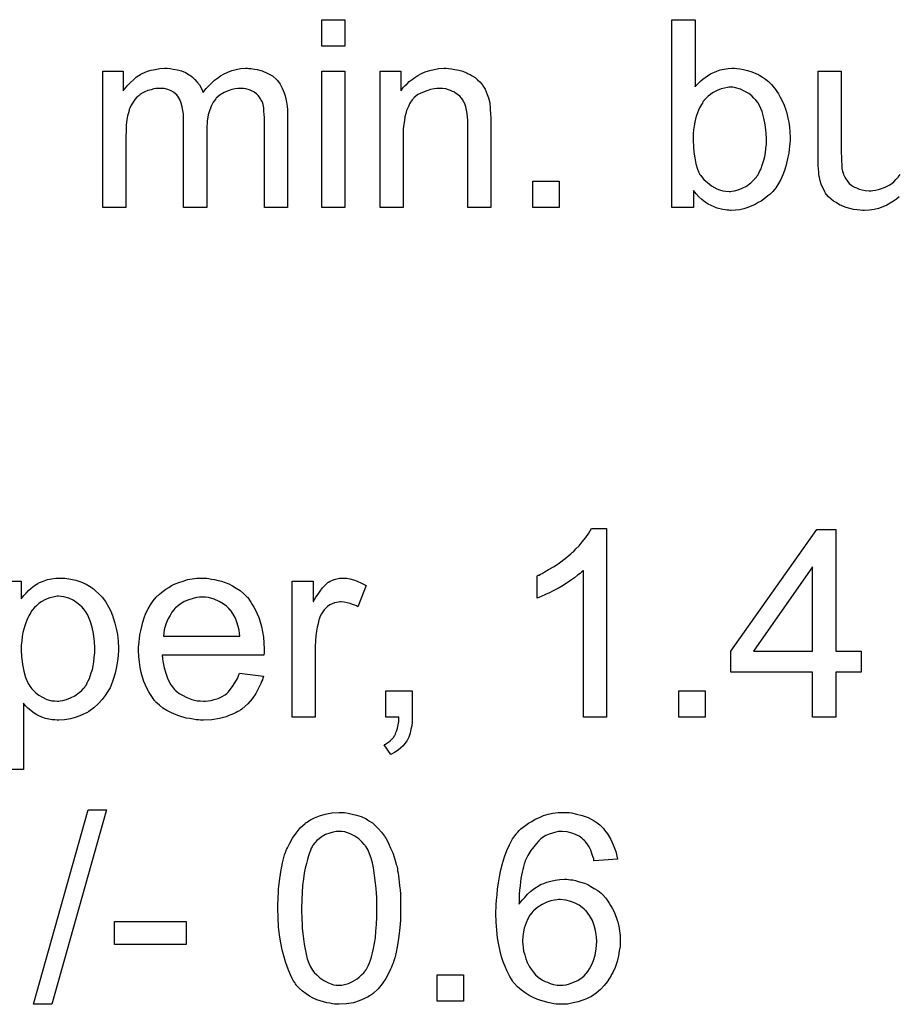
# Model space of a CAD drawing. Extents: x -1.5 to 9, y -3 to 5.
# Tile 352 of 368: x 6.403 to 6.777, y 3.526 to 3.946. Entities that reach past the tile are written whole.
import ezdxf

# ---------------------------------------------------------------- set-up
doc = ezdxf.new("R2010")
doc.units = 0
doc.layers.add('qfn16-30-34-a_mechanical_19', color=1, linetype='CONTINUOUS')

msp = doc.modelspace()

# ---------------------------------------------------------------- linework, layer by layer
at = {"layer": 'qfn16-30-34-a_mechanical_19', "color": 1}
for points in [[(6.541054, 3.934307), (6.531219, 3.934307), (6.531219, 3.94553), (6.541054, 3.94553), (6.541054, 3.934307)], [(6.690191, 3.916952), (6.690307, 3.917068), (6.690422, 3.917299), (6.690769, 3.917646), (6.691348, 3.918225), (6.691926, 3.918803), (6.692621, 3.919497), (6.693546, 3.920192), (6.694472, 3.920886), (6.696786, 3.92239), (6.699447, 3.923547), (6.700951, 3.924125), (6.702571, 3.924472), (6.704306, 3.924704), (6.706042, 3.92482), (6.706967, 3.92482), (6.708009, 3.924704), (6.709281, 3.924588), (6.710785, 3.924241), (6.712521, 3.923894), (6.714372, 3.923316), (6.716108, 3.922621), (6.716339, 3.922506), (6.716918, 3.922274), (6.717843, 3.921696), (6.718885, 3.921001), (6.720157, 3.920192), (6.72143, 3.91915), (6.722818, 3.917878), (6.723975, 3.916489), (6.724091, 3.916374), (6.724438, 3.915795), (6.725017, 3.914985), (6.725711, 3.913944), (6.726521, 3.912555), (6.727331, 3.910936), (6.728141, 3.909084), (6.728835, 3.907117), (6.728835, 3.907002), (6.72895, 3.906886), (6.729066, 3.906539), (6.729182, 3.906192), (6.729413, 3.905035), (6.72976, 3.903531), (6.730107, 3.901795), (6.730454, 3.899828), (6.73057, 3.89763), (6.730686, 3.895316), (6.730686, 3.8952), (6.730686, 3.894622), (6.730686, 3.893928), (6.73057, 3.892886), (6.730454, 3.891614), (6.730339, 3.890225), (6.730107, 3.888606), (6.72976, 3.88687), (6.728835, 3.883168), (6.728256, 3.881201), (6.727562, 3.879349), (6.726752, 3.877383), (6.725711, 3.875647), (6.724554, 3.873912), (6.723281, 3.872292), (6.723165, 3.872176), (6.722934, 3.871945), (6.722587, 3.871598), (6.722008, 3.871019), (6.721199, 3.870441), (6.720389, 3.869746), (6.719463, 3.869052), (6.718306, 3.868242), (6.717033, 3.867548), (6.715761, 3.866738), (6.712637, 3.865465), (6.711017, 3.864887), (6.709281, 3.86454), (6.70743, 3.864309), (6.705579, 3.864193), (6.705116, 3.864193), (6.704538, 3.864309), (6.703843, 3.864309), (6.703034, 3.864424), (6.701992, 3.864656), (6.699678, 3.865234), (6.698406, 3.865697), (6.697133, 3.866275), (6.695744, 3.86697), (6.694472, 3.86778), (6.693083, 3.868821), (6.691811, 3.869978), (6.690654, 3.871251), (6.689497, 3.872755), (6.689497, 3.865465), (6.680356, 3.865465), (6.680356, 3.94553), (6.690191, 3.94553), (6.690191, 3.916952)], [(6.500096, 3.924704), (6.500906, 3.924704), (6.501716, 3.924588), (6.503682, 3.924241), (6.505765, 3.923663), (6.507963, 3.922737), (6.510162, 3.92158), (6.512013, 3.91996), (6.512244, 3.919729), (6.512707, 3.919035), (6.513517, 3.917993), (6.513864, 3.917183), (6.514327, 3.916374), (6.51479, 3.915332), (6.515137, 3.914291), (6.5156, 3.913134), (6.515947, 3.911745), (6.516178, 3.910357), (6.516409, 3.908737), (6.516641, 3.907117), (6.516641, 3.905266), (6.516641, 3.865465), (6.506806, 3.865465), (6.506806, 3.901911), (6.506806, 3.902027), (6.506806, 3.902142), (6.506806, 3.902837), (6.506806, 3.903878), (6.506691, 3.905151), (6.506575, 3.906539), (6.506459, 3.907927), (6.506228, 3.909316), (6.505881, 3.910357), (6.505881, 3.910473), (6.505649, 3.91082), (6.505418, 3.911283), (6.505071, 3.911861), (6.504608, 3.912555), (6.50403, 3.91325), (6.503335, 3.913944), (6.50241, 3.914638), (6.502294, 3.914754), (6.501947, 3.914869), (6.501484, 3.915101), (6.500674, 3.915448), (6.499864, 3.915795), (6.498823, 3.916026), (6.497782, 3.916142), (6.496509, 3.916258), (6.495931, 3.916258), (6.495468, 3.916142), (6.494311, 3.916026), (6.492922, 3.915795), (6.491303, 3.915216), (6.489567, 3.914522), (6.487832, 3.913481), (6.486212, 3.912093), (6.486096, 3.911861), (6.485633, 3.911283), (6.484939, 3.910357), (6.484245, 3.908969), (6.483435, 3.907117), (6.482856, 3.904919), (6.482394, 3.902258), (6.482162, 3.899134), (6.482162, 3.865465), (6.472328, 3.865465), (6.472328, 3.903068), (6.472328, 3.903184), (6.472328, 3.903415), (6.472328, 3.903646), (6.472328, 3.904109), (6.472212, 3.905382), (6.471981, 3.90677), (6.471749, 3.90839), (6.471287, 3.91001), (6.470708, 3.911514), (6.469898, 3.912903), (6.469782, 3.913018), (6.469435, 3.913481), (6.468857, 3.913944), (6.468047, 3.914638), (6.467006, 3.915216), (6.465617, 3.915795), (6.463997, 3.916142), (6.46203, 3.916258), (6.461336, 3.916258), (6.460526, 3.916142), (6.459601, 3.916026), (6.458444, 3.915679), (6.457055, 3.915332), (6.455783, 3.914754), (6.454394, 3.914059), (6.454279, 3.913944), (6.453816, 3.913597), (6.453237, 3.913134), (6.452427, 3.91244), (6.451618, 3.911514), (6.450808, 3.910357), (6.449998, 3.909084), (6.449303, 3.90758), (6.449188, 3.907349), (6.449072, 3.90677), (6.448841, 3.905845), (6.448494, 3.904572), (6.448146, 3.902837), (6.447915, 3.900754), (6.447799, 3.898324), (6.447684, 3.895548), (6.447684, 3.865465), (6.437849, 3.865465), (6.437849, 3.923547), (6.446642, 3.923547), (6.446642, 3.915216), (6.446758, 3.915448), (6.447105, 3.915911), (6.447799, 3.916721), (6.448609, 3.917646), (6.449651, 3.918803), (6.450923, 3.91996), (6.452312, 3.921117), (6.453931, 3.922159), (6.454163, 3.922274), (6.454741, 3.922621), (6.455667, 3.922968), (6.45694, 3.923547), (6.458444, 3.92401), (6.460179, 3.924357), (6.462146, 3.924704), (6.464229, 3.92482), (6.46527, 3.92482), (6.466543, 3.924704), (6.467931, 3.924472), (6.469667, 3.924125), (6.471402, 3.923663), (6.473138, 3.922968), (6.474757, 3.922043), (6.474989, 3.921927), (6.475452, 3.92158), (6.476146, 3.921001), (6.477072, 3.920076), (6.477997, 3.919035), (6.479038, 3.917762), (6.479964, 3.916258), (6.480658, 3.914522), (6.480774, 3.914638), (6.481005, 3.914985), (6.481352, 3.915448), (6.481931, 3.916142), (6.482625, 3.916952), (6.483435, 3.917762), (6.484361, 3.918688), (6.485518, 3.919729), (6.48679, 3.920654), (6.488063, 3.92158), (6.489567, 3.92239), (6.491187, 3.9232), (6.492922, 3.923894), (6.494774, 3.924357), (6.496625, 3.924704), (6.498707, 3.92482), (6.499517, 3.92482), (6.500096, 3.924704)], [(6.585135, 3.924704), (6.586408, 3.924588), (6.587912, 3.924357), (6.589532, 3.92401), (6.591267, 3.923547), (6.592887, 3.922853), (6.593119, 3.922737), (6.593581, 3.922506), (6.594391, 3.922159), (6.595317, 3.92158), (6.596474, 3.920886), (6.597515, 3.91996), (6.598556, 3.919035), (6.599482, 3.917878), (6.599598, 3.917762), (6.599829, 3.917299), (6.600176, 3.916721), (6.600755, 3.915911), (6.601218, 3.914754), (6.60168, 3.913597), (6.602259, 3.912208), (6.602606, 3.910704), (6.602606, 3.910588), (6.602722, 3.910126), (6.602837, 3.909432), (6.602953, 3.908506), (6.602953, 3.907117), (6.603069, 3.905498), (6.603185, 3.903531), (6.603185, 3.901101), (6.603185, 3.865465), (6.59335, 3.865465), (6.59335, 3.900638), (6.59335, 3.900754), (6.59335, 3.90087), (6.59335, 3.90168), (6.59335, 3.902721), (6.593234, 3.903994), (6.593119, 3.905498), (6.592887, 3.907002), (6.59254, 3.90839), (6.592193, 3.909663), (6.592193, 3.909779), (6.591962, 3.910126), (6.591614, 3.910704), (6.591267, 3.911398), (6.590689, 3.912093), (6.589995, 3.912903), (6.589069, 3.913712), (6.588028, 3.914407), (6.587912, 3.914522), (6.587565, 3.914754), (6.586871, 3.914985), (6.586061, 3.915332), (6.585135, 3.915679), (6.583978, 3.916026), (6.58259, 3.916142), (6.581202, 3.916258), (6.580623, 3.916258), (6.58016, 3.916142), (6.579003, 3.916026), (6.577499, 3.915795), (6.575879, 3.915216), (6.574028, 3.914522), (6.572177, 3.913597), (6.570441, 3.912208), (6.57021, 3.911977), (6.569747, 3.911398), (6.5694, 3.910936), (6.569053, 3.910357), (6.56859, 3.909663), (6.568243, 3.908853), (6.56778, 3.907927), (6.567318, 3.90677), (6.56697, 3.905498), (6.566623, 3.904109), (6.566392, 3.902605), (6.56616, 3.900985), (6.565929, 3.899019), (6.565929, 3.897052), (6.565929, 3.865465), (6.556095, 3.865465), (6.556095, 3.923547), (6.564888, 3.923547), (6.564888, 3.915216), (6.565003, 3.915332), (6.565235, 3.915679), (6.565582, 3.916142), (6.566045, 3.916721), (6.566739, 3.917415), (6.567549, 3.918225), (6.568475, 3.91915), (6.569632, 3.920076), (6.570788, 3.920886), (6.572177, 3.921811), (6.573681, 3.922621), (6.575301, 3.923316), (6.577152, 3.923894), (6.579003, 3.924357), (6.581086, 3.924704), (6.583284, 3.92482), (6.58421, 3.92482), (6.585135, 3.924704)], [(6.541054, 3.865465), (6.531219, 3.865465), (6.531219, 3.923547), (6.541054, 3.923547), (6.541054, 3.865465)], [(6.777197, 3.869978), (6.77604, 3.869052), (6.774768, 3.868127), (6.773379, 3.867317), (6.771875, 3.866507), (6.770255, 3.865697), (6.768404, 3.865118), (6.766553, 3.864656), (6.76447, 3.864309), (6.762388, 3.864193), (6.761578, 3.864193), (6.760537, 3.864309), (6.759264, 3.864424), (6.75776, 3.864656), (6.75614, 3.865003), (6.75452, 3.865465), (6.752785, 3.86616), (6.752553, 3.866275), (6.75209, 3.866507), (6.75128, 3.86697), (6.750355, 3.867548), (6.749198, 3.868242), (6.748157, 3.869052), (6.747115, 3.869978), (6.74619, 3.871019), (6.746074, 3.871135), (6.745843, 3.871598), (6.745495, 3.872176), (6.745033, 3.873102), (6.744454, 3.874143), (6.743991, 3.875416), (6.743529, 3.876804), (6.743181, 3.878308), (6.743181, 3.878424), (6.743066, 3.878887), (6.74295, 3.879581), (6.74295, 3.880506), (6.742834, 3.881895), (6.742719, 3.883399), (6.742603, 3.885366), (6.742603, 3.887564), (6.742603, 3.923547), (6.752438, 3.923547), (6.752438, 3.891267), (6.752438, 3.891151), (6.752438, 3.890919), (6.752438, 3.890572), (6.752438, 3.889994), (6.752438, 3.888721), (6.752553, 3.887101), (6.752553, 3.885366), (6.752669, 3.88363), (6.752785, 3.882126), (6.753016, 3.880854), (6.753016, 3.880738), (6.753247, 3.880275), (6.753479, 3.879581), (6.753826, 3.878655), (6.754404, 3.87773), (6.755099, 3.876688), (6.755908, 3.875763), (6.75695, 3.874837), (6.757065, 3.874722), (6.757528, 3.87449), (6.758107, 3.874143), (6.759032, 3.873796), (6.760074, 3.873333), (6.761346, 3.872986), (6.762735, 3.872755), (6.764355, 3.872639), (6.765164, 3.872639), (6.765974, 3.872755), (6.767016, 3.87287), (6.768288, 3.873217), (6.769677, 3.873564), (6.771181, 3.874143), (6.772685, 3.874837), (6.772916, 3.874953), (6.773379, 3.8753), (6.774073, 3.875763), (6.774883, 3.876457), (6.775809, 3.877383), (6.776734, 3.878424), (6.777544, 3.879581)], [(6.706273, 3.916721), (6.704538, 3.916721), (6.704075, 3.916605), (6.702802, 3.916374), (6.701298, 3.916026), (6.699563, 3.915332), (6.697711, 3.914291), (6.696786, 3.913712), (6.69586, 3.912903), (6.694935, 3.912093), (6.694009, 3.911051), (6.694009, 3.910936), (6.693778, 3.91082), (6.693546, 3.910473), (6.693315, 3.91001), (6.692968, 3.909432), (6.692505, 3.908737), (6.692158, 3.907927), (6.691695, 3.907002), (6.691232, 3.905845), (6.690885, 3.904688), (6.690422, 3.903299), (6.690075, 3.901911), (6.689844, 3.900291), (6.689612, 3.898556), (6.689381, 3.89682), (6.689381, 3.894853), (6.689381, 3.894738), (6.689381, 3.89439), (6.689381, 3.893812), (6.689381, 3.893118), (6.689497, 3.892308), (6.689497, 3.891267), (6.689728, 3.889068), (6.690075, 3.886639), (6.690538, 3.884093), (6.691232, 3.881779), (6.691695, 3.880738), (6.692158, 3.879812), (6.692158, 3.879697), (6.692389, 3.879465), (6.692621, 3.879118), (6.692968, 3.878655), (6.694009, 3.877383), (6.695513, 3.87611), (6.697249, 3.874722), (6.699447, 3.873449), (6.700604, 3.872986), (6.701992, 3.872639), (6.703265, 3.872407), (6.704769, 3.872292), (6.705348, 3.872292), (6.70581, 3.872407), (6.707083, 3.872639), (6.708587, 3.872986), (6.710323, 3.87368), (6.712174, 3.874606), (6.714025, 3.875994), (6.714951, 3.87692), (6.715876, 3.877845), (6.715876, 3.877961), (6.716108, 3.878077), (6.716339, 3.878424), (6.71657, 3.878887), (6.717033, 3.879465), (6.71738, 3.880159), (6.717843, 3.881085), (6.718306, 3.882011), (6.718653, 3.883168), (6.719116, 3.884325), (6.719579, 3.885713), (6.719926, 3.887217), (6.720157, 3.888837), (6.720389, 3.890572), (6.72062, 3.892539), (6.72062, 3.894506), (6.72062, 3.894622), (6.72062, 3.894969), (6.72062, 3.895548), (6.720504, 3.896357), (6.720504, 3.897283), (6.720389, 3.89844), (6.720042, 3.90087), (6.719579, 3.903531), (6.718769, 3.906423), (6.717612, 3.908969), (6.716918, 3.910241), (6.716108, 3.911283), (6.716108, 3.911398), (6.715876, 3.911514), (6.715298, 3.912093), (6.714372, 3.913018), (6.7131, 3.914059), (6.71148, 3.914985), (6.709628, 3.915911), (6.70743, 3.916489), (6.706273, 3.916721)], [(6.632341, 3.865465), (6.621118, 3.865465), (6.621118, 3.876688), (6.632341, 3.876688), (6.632341, 3.865465)], [(6.652473, 3.648204), (6.642638, 3.648204), (6.642638, 3.710798), (6.642523, 3.710682), (6.641944, 3.710219), (6.64125, 3.709525), (6.640093, 3.708715), (6.63882, 3.707674), (6.6372, 3.706517), (6.635349, 3.705244), (6.633266, 3.703971), (6.633151, 3.703971), (6.633035, 3.703856), (6.632341, 3.703393), (6.631184, 3.702814), (6.629796, 3.70212), (6.628176, 3.70131), (6.62644, 3.7005), (6.624705, 3.699691), (6.622969, 3.698996), (6.622969, 3.708484), (6.623085, 3.708484), (6.623316, 3.708715), (6.623779, 3.708831), (6.624358, 3.709178), (6.625052, 3.709525), (6.625862, 3.709988), (6.627829, 3.711145), (6.630143, 3.712418), (6.632457, 3.714037), (6.634886, 3.715889), (6.637316, 3.717855), (6.637432, 3.717971), (6.637547, 3.718087), (6.637895, 3.718434), (6.638357, 3.718781), (6.639399, 3.719938), (6.640787, 3.721326), (6.642175, 3.722946), (6.64368, 3.724797), (6.644952, 3.726649), (6.646109, 3.728615), (6.652473, 3.728615), (6.652473, 3.648204)], [(6.750123, 3.676435), (6.760999, 3.676435), (6.760999, 3.66741), (6.750123, 3.66741), (6.750123, 3.648204), (6.740289, 3.648204), (6.740289, 3.66741), (6.705463, 3.66741), (6.705463, 3.676435), (6.74214, 3.728268), (6.750123, 3.728268), (6.750123, 3.676435)], [(6.740289, 3.712302), (6.715066, 3.676435), (6.740289, 3.676435), (6.740289, 3.712302)], [(6.39423, 3.706285), (6.403139, 3.706285), (6.403139, 3.698649), (6.403255, 3.698881), (6.403718, 3.699343), (6.404296, 3.700153), (6.405222, 3.701079), (6.406263, 3.702236), (6.40742, 3.703277), (6.408809, 3.704318), (6.410197, 3.705244), (6.410428, 3.70536), (6.410891, 3.705591), (6.411817, 3.705938), (6.412974, 3.706401), (6.414362, 3.706864), (6.415982, 3.707211), (6.417833, 3.707442), (6.419916, 3.707558), (6.421188, 3.707558), (6.421767, 3.707442)], [(6.421767, 3.707442), (6.422577, 3.707327), (6.424312, 3.707095), (6.426395, 3.706633), (6.428593, 3.705938), (6.430792, 3.704897), (6.43299, 3.703624), (6.433105, 3.703624), (6.433221, 3.703393), (6.433915, 3.70293), (6.434957, 3.702005), (6.436229, 3.700847), (6.437618, 3.699343), (6.439006, 3.697492), (6.440395, 3.695294), (6.441552, 3.692864), (6.441552, 3.692749), (6.441667, 3.692517), (6.441783, 3.69217), (6.442014, 3.691707), (6.442246, 3.691013), (6.442477, 3.690203), (6.443056, 3.688352), (6.443634, 3.686038), (6.444097, 3.683492), (6.444444, 3.6806), (6.44456, 3.677592), (6.44456, 3.677476), (6.44456, 3.677245), (6.44456, 3.676782), (6.44456, 3.676088), (6.444444, 3.675278), (6.444444, 3.674352), (6.444213, 3.67227), (6.44375, 3.669724), (6.443171, 3.667063), (6.442361, 3.664286), (6.44132, 3.66151), (6.44132, 3.661394), (6.441204, 3.661162), (6.440973, 3.660815), (6.440742, 3.660352), (6.439932, 3.65908), (6.438891, 3.65746), (6.437618, 3.655724), (6.435998, 3.653989), (6.434147, 3.652253), (6.431949, 3.650634), (6.431833, 3.650634), (6.431717, 3.650518), (6.43137, 3.650287), (6.430907, 3.650055), (6.42975, 3.649477), (6.42813, 3.648782), (6.426163, 3.648088), (6.424081, 3.64751), (6.421651, 3.647047), (6.419221, 3.646931), (6.418412, 3.646931), (6.417486, 3.647047), (6.416329, 3.647163), (6.414941, 3.647394), (6.413436, 3.647741), (6.411932, 3.648204), (6.410428, 3.648898), (6.410313, 3.649014), (6.409734, 3.649245), (6.40904, 3.649708), (6.408114, 3.650402), (6.407189, 3.651097), (6.406032, 3.652022), (6.40499, 3.653063), (6.404065, 3.65422), (6.404065, 3.62599), (6.39423, 3.62599)], [(6.482162, 3.707442), (6.483088, 3.707327), (6.484245, 3.707095), (6.485518, 3.706864), (6.487022, 3.706517), (6.48841, 3.70617), (6.49003, 3.705591), (6.491534, 3.705013), (6.493154, 3.704203), (6.494774, 3.703277), (6.496393, 3.702236), (6.497898, 3.700963), (6.499286, 3.699575), (6.499402, 3.699459), (6.499633, 3.699228), (6.49998, 3.698765), (6.500443, 3.698071), (6.501021, 3.697261), (6.5016, 3.696335), (6.502294, 3.695178), (6.502988, 3.69379), (6.503682, 3.692286), (6.504377, 3.690666), (6.504955, 3.688815), (6.505534, 3.686848), (6.505997, 3.684649), (6.506344, 3.682336), (6.506575, 3.679906), (6.506691, 3.677245), (6.506691, 3.677129), (6.506691, 3.676666), (6.506691, 3.675856), (6.506575, 3.674699), (6.463188, 3.674699), (6.463188, 3.674584), (6.463188, 3.674236), (6.463303, 3.673774), (6.463303, 3.673079), (6.463419, 3.67227), (6.46365, 3.671344), (6.463997, 3.669261), (6.464692, 3.666947), (6.465617, 3.664402), (6.46689, 3.662088), (6.46851, 3.660005), (6.468625, 3.660005), (6.468741, 3.659774), (6.469435, 3.659195), (6.470477, 3.658386), (6.471865, 3.657576), (6.473716, 3.65665), (6.475799, 3.65584), (6.478113, 3.655262), (6.479386, 3.655146), (6.480774, 3.65503), (6.481699, 3.65503), (6.482741, 3.655146), (6.484014, 3.655377), (6.485402, 3.655724), (6.487022, 3.656187), (6.488526, 3.656881), (6.49003, 3.657807), (6.490146, 3.657923), (6.490724, 3.658386), (6.491418, 3.65908), (6.492228, 3.660005), (6.493154, 3.661278), (6.494195, 3.662898), (6.495236, 3.664749), (6.496162, 3.666947), (6.506344, 3.665675), (6.506344, 3.665559), (6.506228, 3.665328), (6.506112, 3.664865), (6.505881, 3.664171), (6.505534, 3.663476), (6.505187, 3.662551), (6.504261, 3.660584), (6.503104, 3.658386), (6.501484, 3.656072), (6.499633, 3.653873), (6.497319, 3.651791), (6.497203, 3.651791), (6.496972, 3.651559), (6.496625, 3.651328), (6.496162, 3.650981), (6.495468, 3.650634), (6.494774, 3.650287), (6.493848, 3.649824), (6.492807, 3.649361), (6.49165, 3.648898), (6.490493, 3.648435), (6.4876, 3.647741), (6.484361, 3.647163), (6.480774, 3.646931), (6.479501, 3.646931), (6.478691, 3.647047), (6.47765, 3.647163), (6.476377, 3.647394), (6.474989, 3.647626), (6.473485, 3.647857), (6.470245, 3.648782), (6.46851, 3.649477), (6.46689, 3.650171), (6.465154, 3.651097), (6.463535, 3.652138), (6.46203, 3.653295), (6.460526, 3.654683), (6.460411, 3.654799), (6.460179, 3.65503), (6.459832, 3.655493), (6.459369, 3.656187), (6.458791, 3.656997), (6.458212, 3.657923), (6.457518, 3.65908), (6.456824, 3.660352), (6.45613, 3.661857), (6.455436, 3.663476), (6.454857, 3.665328), (6.454279, 3.667294), (6.453816, 3.669377), (6.453469, 3.671691), (6.453237, 3.674121), (6.453122, 3.676666), (6.453122, 3.676782), (6.453122, 3.67736), (6.453122, 3.678055), (6.453237, 3.679096), (6.453353, 3.680369), (6.453469, 3.681757), (6.4537, 3.683377), (6.454047, 3.684997), (6.454973, 3.688699), (6.455551, 3.69055), (6.456245, 3.692517), (6.457171, 3.694368), (6.458212, 3.696104), (6.459369, 3.697839), (6.460642, 3.699459), (6.460758, 3.699575), (6.460989, 3.699806), (6.461452, 3.700153), (6.46203, 3.700732), (6.462725, 3.70131), (6.46365, 3.702005), (6.464692, 3.702814), (6.465964, 3.703509), (6.467237, 3.704318), (6.468741, 3.705013), (6.470361, 3.705707), (6.472096, 3.706285), (6.473948, 3.706864), (6.475914, 3.707211), (6.477997, 3.707442), (6.480195, 3.707558), (6.481352, 3.707558), (6.482162, 3.707442)], [(6.541864, 3.707442), (6.543136, 3.707211), (6.54464, 3.706748), (6.54626, 3.70617), (6.548111, 3.70536), (6.550078, 3.704318), (6.546492, 3.695294), (6.546376, 3.69541), (6.545913, 3.695641), (6.545219, 3.695988), (6.544293, 3.696335), (6.543252, 3.696682), (6.541979, 3.697029), (6.540707, 3.697261), (6.539434, 3.697376), (6.538855, 3.697376), (6.538277, 3.697261), (6.537467, 3.697145), (6.536657, 3.696914), (6.535616, 3.696567), (6.534574, 3.696104), (6.533649, 3.69541), (6.533533, 3.695294), (6.533186, 3.695062), (6.532839, 3.6946), (6.53226, 3.694021), (6.531682, 3.693211), (6.531103, 3.692286), (6.530525, 3.691244), (6.530062, 3.689972), (6.529946, 3.68974), (6.529831, 3.689046), (6.529599, 3.688005), (6.529252, 3.686616), (6.528905, 3.684881), (6.528674, 3.682914), (6.528558, 3.680831), (6.528442, 3.678517), (6.528442, 3.648204), (6.518608, 3.648204), (6.518608, 3.706285), (6.527517, 3.706285), (6.527517, 3.697492), (6.527632, 3.697608), (6.528095, 3.698418), (6.528674, 3.699459), (6.529599, 3.700732), (6.530525, 3.702005), (6.531566, 3.703393), (6.532608, 3.70455), (6.533649, 3.705476), (6.533765, 3.705591), (6.534112, 3.705823), (6.534806, 3.70617), (6.5355, 3.706517), (6.536426, 3.706864), (6.537583, 3.707211), (6.53874, 3.707442), (6.540012, 3.707558), (6.540822, 3.707558), (6.541864, 3.707442)], [(6.41899, 3.699806), (6.418412, 3.699806), (6.417949, 3.699691), (6.416792, 3.699459), (6.415288, 3.699112), (6.413552, 3.698418), (6.411701, 3.697376), (6.41066, 3.696682), (6.409734, 3.695872), (6.408809, 3.694947), (6.407883, 3.693905), (6.407883, 3.69379), (6.407651, 3.693674), (6.40742, 3.693327), (6.407189, 3.692864), (6.406842, 3.69217), (6.406379, 3.691476), (6.405916, 3.69055), (6.405569, 3.689625), (6.405106, 3.688468), (6.404643, 3.687195), (6.404296, 3.685807), (6.403833, 3.684302), (6.403602, 3.682567), (6.403371, 3.680831), (6.403139, 3.67898), (6.403139, 3.676898), (6.403139, 3.676782), (6.403139, 3.676435), (6.403139, 3.675856), (6.403255, 3.675046), (6.403255, 3.674121), (6.403371, 3.673079), (6.403718, 3.67065), (6.404296, 3.667873), (6.40499, 3.665212), (6.406147, 3.662551), (6.406842, 3.661394), (6.407651, 3.660352), (6.407883, 3.660121), (6.408461, 3.659543), (6.409387, 3.658617), (6.41066, 3.657691), (6.412279, 3.656766), (6.414131, 3.65584), (6.416213, 3.655262), (6.41737, 3.655146), (6.418527, 3.65503), (6.419221, 3.65503), (6.419684, 3.655146), (6.420841, 3.655377), (6.422461, 3.655724), (6.424197, 3.656419), (6.426048, 3.657344), (6.427899, 3.658733), (6.428825, 3.659543), (6.42975, 3.660468), (6.42975, 3.660584), (6.429982, 3.6607), (6.430213, 3.661047), (6.430444, 3.66151), (6.430907, 3.662088), (6.431254, 3.662898), (6.431717, 3.663708), (6.43218, 3.664749), (6.432527, 3.66579), (6.43299, 3.667179), (6.433453, 3.668567), (6.4338, 3.670071), (6.434031, 3.671807), (6.434262, 3.673658), (6.434494, 3.675625), (6.434494, 3.677707), (6.434494, 3.677823), (6.434494, 3.67817), (6.434494, 3.678749), (6.434378, 3.679559), (6.434378, 3.680484), (6.434262, 3.681526), (6.433915, 3.683955), (6.433337, 3.686616), (6.432527, 3.689278), (6.43137, 3.691939), (6.430676, 3.693211), (6.429866, 3.694253), (6.429866, 3.694368), (6.429635, 3.694484), (6.429056, 3.695178), (6.42813, 3.695988), (6.426858, 3.697029), (6.425238, 3.698071), (6.423387, 3.698996), (6.421304, 3.699575), (6.420147, 3.699691), (6.41899, 3.699806)], [(6.480311, 3.699459), (6.479617, 3.699459), (6.479154, 3.699343), (6.477881, 3.699228), (6.476377, 3.698881), (6.474526, 3.698302), (6.472559, 3.697492), (6.470708, 3.696335), (6.468857, 3.694831), (6.468625, 3.6946), (6.468163, 3.694021), (6.467353, 3.69298), (6.466543, 3.691591), (6.465617, 3.689972), (6.464807, 3.687889), (6.464113, 3.685459), (6.463766, 3.682798), (6.496278, 3.682798), (6.496278, 3.682914), (6.496278, 3.683145), (6.496162, 3.683492), (6.496162, 3.683955), (6.495931, 3.685344), (6.495583, 3.686848), (6.495005, 3.688699), (6.494426, 3.690434), (6.493501, 3.69217), (6.49246, 3.693674), (6.49246, 3.69379), (6.492228, 3.693905), (6.49165, 3.6946), (6.490608, 3.695525), (6.48922, 3.696567), (6.487484, 3.697608), (6.485402, 3.698534), (6.482972, 3.699228), (6.481699, 3.699343), (6.480311, 3.699459)], [(6.569747, 3.648204), (6.569747, 3.648088), (6.569747, 3.647973), (6.569747, 3.647626), (6.569747, 3.647163), (6.569632, 3.646121), (6.569516, 3.644617), (6.569169, 3.643113), (6.568822, 3.641378), (6.568243, 3.639758), (6.567549, 3.638254), (6.567433, 3.638138), (6.567086, 3.637675), (6.566623, 3.636981), (6.565813, 3.636055), (6.564888, 3.63513), (6.563731, 3.634204), (6.562227, 3.633163), (6.560607, 3.632353), (6.55783, 3.636518), (6.557946, 3.636634), (6.558293, 3.63675), (6.558871, 3.637097), (6.559566, 3.63756), (6.56026, 3.638138), (6.56107, 3.638832), (6.561764, 3.639642), (6.562342, 3.640568), (6.562458, 3.640684), (6.562574, 3.641031), (6.562805, 3.641725), (6.563152, 3.642535), (6.563384, 3.643576), (6.563731, 3.644964), (6.563962, 3.646468), (6.564078, 3.648204), (6.558524, 3.648204), (6.558524, 3.659427), (6.569747, 3.659427), (6.569747, 3.648204)], [(6.694472, 3.648204), (6.683249, 3.648204), (6.683249, 3.659427), (6.694472, 3.659427), (6.694472, 3.648204)], [(6.416213, 3.525863), (6.408346, 3.525863), (6.431601, 3.608704), (6.439469, 3.608704), (6.416213, 3.525863)], [(6.540938, 3.607547), (6.542442, 3.607316), (6.544177, 3.606968), (6.546029, 3.606506), (6.547996, 3.605927), (6.549847, 3.605002), (6.549962, 3.605002), (6.550078, 3.604886), (6.550657, 3.604539), (6.551582, 3.60396), (6.552739, 3.60315), (6.554012, 3.601993), (6.5554, 3.600721), (6.556673, 3.599217), (6.557946, 3.597481), (6.558061, 3.59725), (6.558524, 3.596671), (6.558987, 3.59563), (6.559797, 3.594126), (6.560491, 3.59239), (6.561417, 3.590423), (6.562227, 3.588109), (6.562921, 3.585564), (6.562921, 3.585448), (6.563037, 3.585217), (6.563152, 3.58487), (6.563268, 3.584291), (6.563384, 3.583597), (6.563499, 3.582787), (6.563731, 3.581746), (6.563846, 3.580589), (6.564078, 3.579316), (6.564194, 3.577928), (6.564309, 3.576308), (6.564541, 3.574688), (6.564656, 3.572837), (6.564656, 3.570986), (6.564772, 3.568903), (6.564772, 3.566705), (6.564772, 3.566589), (6.564772, 3.566126), (6.564772, 3.565316), (6.564772, 3.564391), (6.564656, 3.563118), (6.564656, 3.56173), (6.564541, 3.560226), (6.564425, 3.558606), (6.564078, 3.554903), (6.563499, 3.551085), (6.562805, 3.547383), (6.562342, 3.545648), (6.561764, 3.543912), (6.561764, 3.543796), (6.561648, 3.543565), (6.561417, 3.543102), (6.561185, 3.542524), (6.560954, 3.541714), (6.560491, 3.540904), (6.559566, 3.538937), (6.558409, 3.536854), (6.556904, 3.53454), (6.555169, 3.532458), (6.553086, 3.530491), (6.552971, 3.530491), (6.552855, 3.530259), (6.552508, 3.530028), (6.552045, 3.529797), (6.551467, 3.52945), (6.550888, 3.528987), (6.549153, 3.528177), (6.54707, 3.527367), (6.54464, 3.526557), (6.541748, 3.526094), (6.538624, 3.525863), (6.537467, 3.525863), (6.536657, 3.525979), (6.535731, 3.526094), (6.534574, 3.526326), (6.533302, 3.526557), (6.531913, 3.526904), (6.530525, 3.527367), (6.529021, 3.52783), (6.527517, 3.528524), (6.526013, 3.529334), (6.524508, 3.530259), (6.523004, 3.531416), (6.521616, 3.532689), (6.520343, 3.534077), (6.520228, 3.534193), (6.519996, 3.53454), (6.519649, 3.535119), (6.519071, 3.536044), (6.518492, 3.537086), (6.517914, 3.538474), (6.517104, 3.540094), (6.516409, 3.541945), (6.515715, 3.544028), (6.515021, 3.546457), (6.514327, 3.549119), (6.513748, 3.552127), (6.51317, 3.555366), (6.512823, 3.558837), (6.512591, 3.562655), (6.512476, 3.566705), (6.512476, 3.566821), (6.512476, 3.567283), (6.512476, 3.568093), (6.512476, 3.569019), (6.512591, 3.570292), (6.512591, 3.57168), (6.512707, 3.573184), (6.512823, 3.57492), (6.51317, 3.578506), (6.513748, 3.582324), (6.514443, 3.586142), (6.514905, 3.587878), (6.515368, 3.589613), (6.515368, 3.589729), (6.515484, 3.589961), (6.515715, 3.590423), (6.515947, 3.591002), (6.516178, 3.591812), (6.516641, 3.592622), (6.517566, 3.594589), (6.518724, 3.596671), (6.520228, 3.598869), (6.521963, 3.601068), (6.524046, 3.602919), (6.524161, 3.602919), (6.524277, 3.60315), (6.524624, 3.603382), (6.525087, 3.603613), (6.525666, 3.604076), (6.52636, 3.604423), (6.528095, 3.605349), (6.530178, 3.606159), (6.532608, 3.606968), (6.5355, 3.607431), (6.538624, 3.607663), (6.539665, 3.607663), (6.540938, 3.607547)], [(6.635812, 3.607547), (6.636622, 3.607547), (6.637547, 3.607431), (6.639746, 3.606968), (6.642175, 3.60639), (6.644721, 3.605464), (6.647266, 3.604076), (6.648539, 3.603266), (6.649696, 3.60234), (6.649812, 3.602225), (6.649927, 3.602109), (6.650274, 3.601762), (6.650622, 3.601415), (6.6512, 3.600836), (6.651663, 3.600142), (6.652935, 3.598522), (6.654208, 3.59644), (6.655365, 3.593894), (6.656407, 3.591002), (6.657101, 3.587762), (6.647266, 3.586952), (6.647266, 3.587068), (6.64715, 3.587184), (6.647035, 3.587878), (6.646688, 3.588919), (6.646225, 3.590192), (6.645762, 3.59158), (6.645068, 3.592969), (6.644258, 3.594242), (6.643448, 3.595283), (6.643217, 3.595514), (6.642754, 3.595977), (6.641944, 3.596671), (6.640787, 3.597481), (6.639283, 3.598175), (6.637663, 3.598869), (6.635696, 3.599332), (6.633614, 3.599564), (6.632804, 3.599564), (6.631878, 3.599448), (6.630837, 3.599217), (6.629448, 3.598869), (6.62806, 3.598407), (6.626672, 3.597828), (6.625283, 3.596903), (6.625052, 3.596787), (6.624473, 3.596324), (6.623663, 3.595514), (6.622622, 3.594357), (6.621465, 3.592969), (6.620192, 3.591349), (6.619035, 3.589266), (6.617878, 3.586952), (6.617878, 3.586837), (6.617763, 3.586605), (6.617647, 3.586258), (6.617416, 3.585795), (6.6173, 3.585101), (6.617069, 3.584291), (6.616837, 3.583366), (6.616606, 3.582209), (6.616259, 3.580936), (6.616027, 3.579548), (6.615796, 3.578044), (6.61568, 3.576424), (6.615449, 3.574573), (6.615333, 3.572721), (6.615217, 3.570639), (6.615217, 3.568556), (6.615333, 3.568672), (6.615796, 3.569366), (6.616606, 3.570292), (6.617647, 3.571449), (6.618804, 3.572837), (6.620308, 3.57411), (6.621928, 3.575382), (6.623779, 3.576539), (6.623895, 3.576539), (6.624011, 3.576655), (6.624705, 3.577002), (6.625746, 3.577349), (6.627134, 3.577928), (6.628754, 3.578391), (6.630605, 3.578738), (6.632572, 3.579085), (6.634655, 3.5792), (6.635581, 3.5792), (6.636275, 3.579085), (6.6372, 3.578969), (6.638126, 3.578853), (6.639283, 3.578622), (6.64044, 3.578275), (6.643101, 3.577465), (6.644489, 3.576887), (6.645878, 3.576077), (6.647266, 3.575267), (6.64877, 3.574341), (6.650159, 3.573184), (6.651431, 3.571911), (6.651547, 3.571796), (6.651779, 3.571564), (6.652126, 3.571217), (6.652473, 3.570639), (6.653051, 3.569829), (6.65363, 3.569019), (6.654208, 3.567978), (6.654902, 3.566821), (6.655597, 3.565548), (6.656175, 3.56416), (6.656754, 3.56254), (6.657332, 3.56092), (6.657679, 3.559184), (6.658026, 3.557218), (6.658258, 3.555251), (6.658373, 3.553168), (6.658373, 3.553052), (6.658373, 3.552821), (6.658373, 3.552474), (6.658373, 3.551895), (6.658258, 3.551201), (6.658258, 3.550507), (6.657911, 3.548656), (6.657564, 3.546457), (6.656985, 3.544143), (6.656175, 3.541598), (6.655018, 3.539168), (6.655018, 3.539053), (6.654902, 3.538937), (6.654671, 3.53859), (6.65444, 3.538127), (6.653745, 3.53697), (6.652704, 3.535466), (6.651431, 3.533846), (6.649927, 3.532226), (6.648076, 3.530606), (6.646109, 3.529218), (6.645993, 3.529218), (6.645878, 3.529102), (6.645531, 3.528871), (6.645068, 3.528755), (6.643911, 3.528177), (6.642407, 3.527598), (6.64044, 3.526904), (6.638242, 3.526441), (6.635812, 3.525979), (6.633151, 3.525863), (6.632572, 3.525863), (6.631994, 3.525979), (6.631068, 3.525979), (6.630027, 3.526094), (6.62887, 3.526326), (6.627481, 3.526673), (6.626093, 3.52702), (6.624473, 3.527483), (6.622854, 3.528061), (6.621234, 3.528755), (6.619498, 3.529681), (6.617878, 3.530722), (6.616259, 3.531879), (6.614639, 3.533268), (6.613135, 3.534887), (6.613019, 3.535003), (6.612788, 3.53535), (6.61244, 3.535813), (6.611978, 3.536623), (6.611283, 3.537664), (6.610705, 3.538821), (6.610011, 3.540325), (6.609317, 3.541945), (6.608507, 3.543912), (6.607812, 3.54611), (6.607234, 3.54854), (6.606655, 3.551201), (6.606077, 3.554209), (6.60573, 3.557449), (6.605498, 3.56092), (6.605383, 3.564622), (6.605383, 3.564738), (6.605383, 3.564854), (6.605383, 3.565201), (6.605383, 3.565664), (6.605498, 3.566821), (6.605498, 3.56844), (6.605614, 3.570292), (6.605846, 3.57249), (6.606077, 3.57492), (6.606424, 3.577581), (6.606887, 3.580242), (6.607465, 3.583134), (6.60816, 3.585911), (6.60897, 3.588688), (6.610011, 3.591349), (6.611168, 3.593894), (6.61244, 3.596324), (6.613945, 3.598407), (6.61406, 3.598522), (6.614292, 3.598754), (6.614755, 3.599217), (6.615333, 3.599911), (6.616027, 3.600605), (6.616953, 3.601299), (6.61811, 3.602225), (6.619267, 3.603035), (6.620655, 3.603845), (6.622159, 3.60477), (6.623895, 3.605464), (6.62563, 3.606274), (6.627597, 3.606853), (6.62968, 3.607316), (6.631878, 3.607547), (6.634192, 3.607663), (6.635118, 3.607663), (6.635812, 3.607547)], [(6.538508, 3.599564), (6.537814, 3.599564), (6.537351, 3.599448), (6.536078, 3.599217), (6.534574, 3.598869), (6.532839, 3.598175), (6.530988, 3.597134), (6.530062, 3.59644), (6.529136, 3.595746), (6.528327, 3.59482), (6.527517, 3.593779), (6.527517, 3.593663), (6.527285, 3.593432), (6.527054, 3.592969), (6.526707, 3.59239), (6.52636, 3.591465), (6.525897, 3.590423), (6.52555, 3.589151), (6.525087, 3.587647), (6.524624, 3.585911), (6.524161, 3.583944), (6.523699, 3.581746), (6.523351, 3.579316), (6.523004, 3.576539), (6.522773, 3.573531), (6.522657, 3.570292), (6.522542, 3.566705), (6.522542, 3.566474), (6.522542, 3.565895), (6.522542, 3.564854), (6.522657, 3.563465), (6.522657, 3.561961), (6.522773, 3.56011), (6.522889, 3.558143), (6.52312, 3.556061), (6.523699, 3.551548), (6.524046, 3.54935), (6.524508, 3.547267), (6.524971, 3.5453), (6.525666, 3.543449), (6.52636, 3.541829), (6.52717, 3.540441), (6.52717, 3.540325), (6.527401, 3.54021), (6.52798, 3.5394), (6.529021, 3.538358), (6.530293, 3.537201), (6.532029, 3.536044), (6.533996, 3.535003), (6.536194, 3.534193), (6.537351, 3.534077), (6.538624, 3.533962), (6.539318, 3.533962), (6.539781, 3.534077), (6.540938, 3.534309), (6.542558, 3.534772), (6.544293, 3.535582), (6.54626, 3.536739), (6.547186, 3.537433), (6.548111, 3.538358), (6.549037, 3.539284), (6.549962, 3.540441), (6.549962, 3.540557), (6.550194, 3.540788), (6.550425, 3.541135), (6.550657, 3.541714), (6.551119, 3.542524), (6.551467, 3.543565), (6.551929, 3.544722), (6.552392, 3.54611), (6.552739, 3.547846), (6.553202, 3.549697), (6.553665, 3.551895), (6.554012, 3.554209), (6.554243, 3.556986), (6.554475, 3.559879), (6.554706, 3.563118), (6.554706, 3.566705), (6.554706, 3.566821), (6.554706, 3.566936), (6.554706, 3.567515), (6.554706, 3.568556), (6.554591, 3.569945), (6.554591, 3.571449), (6.554475, 3.5733), (6.554359, 3.575267), (6.554128, 3.577465), (6.553549, 3.581862), (6.553202, 3.58406), (6.552739, 3.586142), (6.552276, 3.588109), (6.551582, 3.589961), (6.550888, 3.59158), (6.550078, 3.592969), (6.550078, 3.593084), (6.549847, 3.5932), (6.549615, 3.593547), (6.549268, 3.59401), (6.548227, 3.595051), (6.546954, 3.596324), (6.545219, 3.597481), (6.543252, 3.598522), (6.542211, 3.598985), (6.541054, 3.599332), (6.539781, 3.599448), (6.538508, 3.599564)], [(6.632688, 3.570523), (6.631994, 3.570523), (6.631531, 3.570407), (6.630374, 3.570292), (6.628754, 3.569945), (6.627019, 3.569366), (6.625052, 3.56844), (6.623201, 3.567283), (6.621349, 3.565664), (6.621118, 3.565432), (6.620655, 3.564854), (6.619845, 3.563812), (6.619035, 3.562308), (6.618225, 3.560573), (6.617416, 3.558374), (6.616953, 3.555945), (6.616721, 3.553168), (6.616721, 3.552937), (6.616721, 3.552358), (6.616837, 3.551317), (6.616953, 3.550044), (6.617184, 3.54854), (6.617647, 3.54692), (6.61811, 3.545185), (6.618804, 3.543449), (6.61892, 3.543218), (6.619267, 3.542639), (6.61973, 3.541829), (6.620424, 3.540788), (6.621234, 3.539747), (6.622275, 3.538474), (6.623432, 3.537433), (6.62482, 3.536392), (6.625052, 3.536276), (6.625515, 3.536044), (6.626324, 3.535582), (6.627366, 3.535235), (6.628523, 3.534772), (6.629911, 3.534309), (6.631415, 3.534077), (6.633035, 3.533962), (6.633614, 3.533962), (6.634076, 3.534077), (6.635233, 3.534193), (6.636738, 3.53454), (6.638357, 3.535235), (6.640208, 3.536044), (6.64206, 3.537317), (6.642985, 3.538011), (6.643795, 3.538937), (6.643795, 3.539053), (6.644027, 3.539168), (6.644489, 3.539863), (6.645184, 3.541019), (6.646109, 3.542524), (6.646919, 3.54449), (6.647613, 3.546805), (6.648076, 3.549466), (6.648307, 3.55259), (6.648307, 3.552705), (6.648307, 3.552937), (6.648307, 3.553399), (6.648192, 3.553978), (6.648192, 3.554672), (6.648076, 3.555482), (6.647729, 3.557333), (6.647266, 3.559416), (6.646456, 3.561614), (6.645299, 3.563697), (6.643795, 3.565664), (6.643564, 3.565895), (6.642985, 3.566474), (6.64206, 3.567168), (6.640787, 3.568093), (6.639167, 3.569019), (6.637316, 3.569713), (6.635118, 3.570292), (6.632688, 3.570523)], [(6.473369, 3.551317), (6.44294, 3.551317), (6.44294, 3.561151), (6.473369, 3.561151), (6.473369, 3.551317)], [(6.591499, 3.527251), (6.580276, 3.527251), (6.580276, 3.538474), (6.591499, 3.538474), (6.591499, 3.527251)]]:
    msp.add_lwpolyline(points, dxfattribs=at)

doc.saveas('drawing.dxf')
